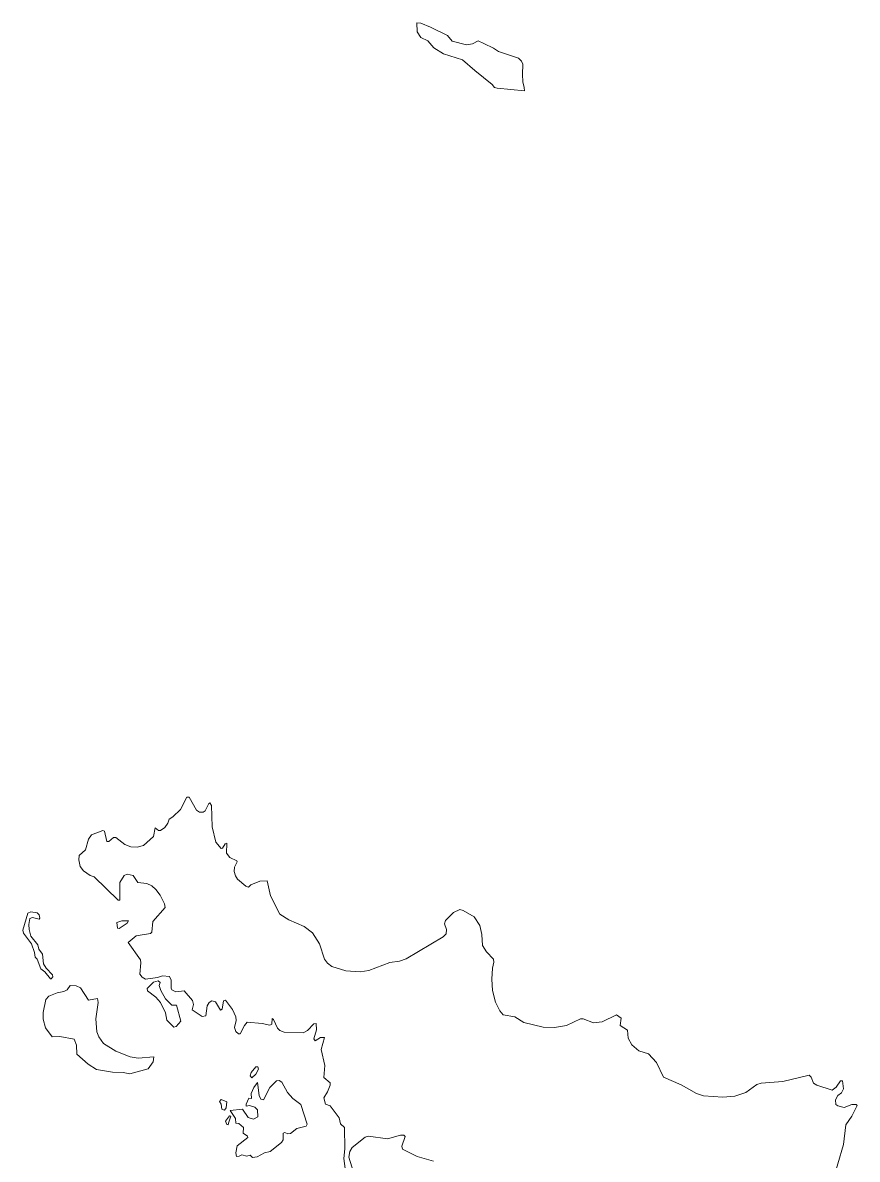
# Model space of a CAD drawing. Extents: x 369010 to 739155, y 6377141 to 6616555.
# Drawn here: x 554523 to 557249, y 6611426 to 6615138 of the extents above; entities that cross this region are included whole.
import ezdxf

# ---------------------------------------------------------------- set-up
doc = ezdxf.new("R2010")
doc.units = 0
doc.header["$LTSCALE"] = 40
doc.layers.add('1', color=7, linetype='Continuous', lineweight=13)

msp = doc.modelspace()

# ---------------------------------------------------------------- linework, layer by layer
at = {"layer": '1'}
for points in [[(556029.39, 6615069.53), (556010.03, 6615078.8), (555991.82, 6615068.87), (555972.29, 6615065.89), (555925.29, 6615076.82), (555910.06, 6615096.01), (555854.29, 6615122.83), (555822.84, 6615135.9), (555810.6, 6615137.56), (555811.42, 6615108.1), (555823.67, 6615088.9), (555846.18, 6615078.31), (555866.04, 6615055.47), (555897.15, 6615035.77), (555959.38, 6615015.91), (555999.27, 6614981.15), (556056.04, 6614935.48), (556063.32, 6614925.55), (556072.26, 6614923.73), (556162.29, 6614915.45), (556160.8, 6614926.37), (556156.83, 6614945.08), (556154.84, 6614968.41), (556156.66, 6615002.5), (556152.2, 6615012.1), (556142.1, 6615021.54), (556076.4, 6615043.55), (556060.34, 6615054.8)], [(554539.19, 6612229.49), (554522.97, 6612174.04), (554525.13, 6612163.95), (554551.61, 6612129.52), (554561.37, 6612100.89), (554563.36, 6612085.5), (554570.47, 6612079.21), (554581.56, 6612047.76), (554594.8, 6612038.33), (554613.17, 6612014.5), (554616.32, 6612014.5), (554621.28, 6612021.28), (554620.62, 6612028.56), (554599.77, 6612050.08), (554590.5, 6612064.48), (554587.85, 6612095.43), (554575.6, 6612112.14), (554572.46, 6612126.21), (554549.29, 6612154.84), (554543.5, 6612176.36), (554542.84, 6612192.08), (554546.64, 6612211.94), (554554.75, 6612215.42), (554576.6, 6612209.62), (554578.92, 6612212.94), (554576.27, 6612224.02), (554570.14, 6612230.48), (554549.95, 6612234.12)], [(554846.37, 6612204.33), (554830.48, 6612198.87), (554832.8, 6612180.5), (554838.43, 6612179.67), (554864.57, 6612196.38), (554868.55, 6612204.33)], [(554769.08, 6611937.87), (554767.26, 6611950.94), (554738.13, 6611945.81), (554711.15, 6611985.86), (554697.25, 6611992.32), (554678.22, 6611993.31), (554668.12, 6611978.75), (554656.7, 6611973.45), (554635.35, 6611969.81), (554607.88, 6611958.22), (554598.11, 6611947.96), (554589.67, 6611904.77), (554589.34, 6611883.25), (554597.45, 6611854.62), (554619.3, 6611825.49), (554644.45, 6611826.48), (554690.63, 6611817.71), (554698.08, 6611797.85), (554699.4, 6611769.22), (554736.97, 6611735.95), (554763.62, 6611719.4), (554815.75, 6611709.97), (554851.5, 6611708.98), (554873.02, 6611704.34), (554932.43, 6611721.39), (554948.65, 6611743.73), (554951.63, 6611759.79), (554900.49, 6611755.48), (554874.34, 6611760.78), (554826.84, 6611779.31), (554786.79, 6611804.14), (554771.4, 6611825.32), (554765.27, 6611841.54), (554761.96, 6611884.58)], [(554973.48, 6611937.87), (554989.36, 6611903.44), (554993.67, 6611879.61), (555016.34, 6611856.77), (555024.29, 6611859.42), (555038.85, 6611876.47), (555024.95, 6611928.76), (555010.22, 6611928.76), (554989.03, 6611949.62), (554973.81, 6611976.43), (554968.18, 6611992.98), (554971.82, 6612002.75), (554965.86, 6612008.37), (554949.97, 6612004.07), (554929.12, 6611983.55), (554930.78, 6611976.1), (554957.42, 6611955.58)], [(555284.79, 6611727.84), (555268.9, 6611708.98), (555265.76, 6611697.72), (555271.22, 6611691.27), (555284.79, 6611704.01), (555292.9, 6611720.23), (555291.08, 6611727.84)], [(555387.73, 6611644.26), (555369.2, 6611677.36), (555360.42, 6611683.16), (555352.32, 6611681.67), (555330.47, 6611659.82), (555308.95, 6611620.1), (555300.18, 6611621.59), (555295.55, 6611633.67), (555290.09, 6611676.37), (555277.67, 6611660.48), (555268.57, 6611640.95), (555270.56, 6611624.24), (555261.62, 6611625.56), (555252.85, 6611605.7), (555253.01, 6611598.92), (555263.44, 6611600.9), (555281.48, 6611595.94), (555290.09, 6611586.83), (555290.75, 6611564.32), (555277.01, 6611557.21), (555258.81, 6611561.68), (555240.43, 6611589.65), (555200.71, 6611584.85), (555218.09, 6611558.53), (555219.08, 6611543.14), (555229.18, 6611542.81), (555244.08, 6611529.4), (555243.41, 6611510.54), (555257.15, 6611500.77), (555258.14, 6611496.96), (555223.22, 6611469.16), (555219.08, 6611446.98), (555220.91, 6611435.07), (555229.84, 6611435.56), (555238.28, 6611440.53), (555254.83, 6611435.89), (555266.25, 6611439.2), (555273.37, 6611431.76), (555288.76, 6611433.41), (555312.76, 6611446.98), (555331.13, 6611450.95), (555367.87, 6611480.58), (555373.33, 6611489.02), (555374, 6611510.87), (555379.29, 6611513.18), (555389.06, 6611509.21), (555397.5, 6611510.21), (555418.35, 6611525.93), (555448.31, 6611533.71), (555451.95, 6611540.16), (555431.43, 6611604.05), (555404.95, 6611624.24)], [(555181.52, 6611585.67), (555187.64, 6611593.29), (555189.13, 6611613.31), (555171.09, 6611621.09), (555165.46, 6611614.14), (555170.76, 6611606.2), (555173.57, 6611589.32)], [(555194.92, 6611543.47), (555202.87, 6611566.97), (555197.9, 6611567.3), (555184.99, 6611549.93), (555189.62, 6611538.84), (555193.76, 6611538.01)]]:
    msp.add_lwpolyline(points, close=True, dxfattribs=at)
for points in [[(557006.03, 6611680.01), (556934.37, 6611674.05), (556920.96, 6611669.59), (556884.55, 6611643.77), (556848.31, 6611631.35), (556809.91, 6611628.21), (556746.69, 6611632.68), (556723.35, 6611640.29), (556673.2, 6611668.59), (556615.77, 6611693.91), (556593.26, 6611741.25), (556566.29, 6611769.55), (556535.01, 6611779.65), (556512.83, 6611799.18), (556500.75, 6611820.69), (556497.93, 6611847.34), (556474.76, 6611862.73), (556477.41, 6611886.23), (556462.02, 6611897.15), (556415.84, 6611874.15), (556387.05, 6611871.5), (556353.61, 6611884.58), (556344.18, 6611883.91), (556298.5, 6611862.07), (556260.1, 6611855.61), (556222.37, 6611857.1), (556159.81, 6611872.16), (556129.85, 6611890.7), (556091.62, 6611897.82), (556081.53, 6611910.56), (556067.29, 6611939.19), (556057.2, 6611976.43), (556054.88, 6612014.16), (556056.87, 6612050.08), (556062, 6612069.28), (556060.01, 6612078.71), (556038, 6612103.37), (556024.92, 6612124.22), (556022.94, 6612160.14), (556015.82, 6612188.77), (555997.62, 6612217.07), (555961.7, 6612238.26), (555950.28, 6612241.24), (555930.42, 6612232.13), (555903.77, 6612205.65), (555900.13, 6612194.56), (555907.58, 6612175.7), (555906.26, 6612162.13), (555895.83, 6612152.03), (555775.34, 6612080.04), (555753.17, 6612072.42), (555721.89, 6612068.62), (555653.53, 6612042.13), (555624.9, 6612038), (555578.56, 6612040.81), (555532.71, 6612055.54), (555518.32, 6612065.64), (555508.22, 6612079.37), (555492, 6612129.52), (555469.49, 6612165.27), (555441.85, 6612186.12), (555391.71, 6612207.31), (555362.91, 6612226.51), (555332.62, 6612286.42), (555321.86, 6612334.75), (555297.86, 6612334.08), (555267.91, 6612322.33), (555260.79, 6612314.55), (555252.19, 6612317.7), (555224.88, 6612340.21), (555217.76, 6612350.97), (555213.46, 6612365.36), (555214.45, 6612379.6), (555223.22, 6612396.64), (555222.56, 6612400.78), (555199.39, 6612411.21), (555188.8, 6612425.94), (555189.62, 6612458.21), (555184.16, 6612455.89), (555175.72, 6612441.83), (555171.09, 6612440.5), (555153.54, 6612461.69), (555141.46, 6612511.84), (555139.15, 6612581.02), (555134.35, 6612589.46), (555130.71, 6612588.13), (555118.29, 6612563.64), (555112.17, 6612558.84), (555100.75, 6612558.84), (555089.99, 6612565.96), (555066.16, 6612608.66), (555059.04, 6612608.32), (555038.19, 6612567.61), (555013.2, 6612543.78), (555000.78, 6612536.66), (554997.14, 6612523.59), (554986.72, 6612509.35), (554972.48, 6612499.92), (554966.53, 6612499.92), (554955.44, 6612508.69)], [(554955.44, 6612508.69), (554949.64, 6612480.22), (554917.7, 6612449.94), (554897.18, 6612444.48), (554875.66, 6612446.46), (554856.47, 6612453.25), (554827.5, 6612476.42), (554819.89, 6612476.75), (554803.67, 6612463.67), (554797.88, 6612463.67), (554790.26, 6612497.27), (554784.47, 6612498.93), (554748.06, 6612485.19), (554737.96, 6612470.79), (554728.37, 6612436.7), (554707.84, 6612418.16), (554706.35, 6612403.76), (554710.16, 6612382.25), (554720.92, 6612367.85), (554742.76, 6612352.95), (554756.17, 6612347.66), (554834.29, 6612271.85), (554839.91, 6612272.19), (554840.25, 6612329.45), (554854.81, 6612352.29), (554864.57, 6612356.59), (554883.44, 6612351.96), (554898.5, 6612330.11), (554928.46, 6612325.97), (554944.35, 6612318.36), (554958.08, 6612306.61), (554971.82, 6612288.4), (554986.05, 6612260.1)], [(554986.05, 6612260.1), (554988.37, 6612248.35), (554947.99, 6612202.51), (554944.68, 6612167.92), (554940.38, 6612163.28), (554893.87, 6612155.84), (554867.88, 6612133.33), (554907.27, 6612077.39), (554908.93, 6612066.96), (554904.96, 6612029.89), (554912.74, 6612019.96), (554923.83, 6612013.83), (554963.05, 6612019.13), (554979.27, 6612024.92), (555002.77, 6612022.27), (555007.24, 6612010.85), (555007.24, 6611984.54), (555010.22, 6611978.75), (555022.96, 6611972.13), (555050.6, 6611975.44), (555076.92, 6611943.83), (555080.23, 6611931.41), (555076.09, 6611914.2), (555109.19, 6611892.02), (555120.94, 6611893.68), (555125.57, 6611926.61), (555132.03, 6611937.7), (555141.13, 6611943.16), (555152.88, 6611939.52), (555168.44, 6611912.88), (555174.73, 6611916.19), (555178.54, 6611943.16), (555185.16, 6611945.81), (555207.66, 6611914.53), (555219.08, 6611891.03), (555220.24, 6611879.28), (555215.11, 6611855.94), (555219.08, 6611843.2), (555228.19, 6611835.25), (555233.32, 6611835.25), (555247.05, 6611862.4), (555256.49, 6611873.49), (555304.98, 6611869.18), (555329.81, 6611864.05), (555336.59, 6611866.87), (555337.25, 6611885.24), (555342.22, 6611882.59), (555355.46, 6611854.29), (555362.74, 6611845.85), (555376.64, 6611840.88), (555439.2, 6611838.23), (555452.61, 6611845.85), (555473.46, 6611867.86), (555481.24, 6611868.85), (555482.57, 6611848), (555474.13, 6611818.7), (555477.6, 6611812.58), (555495.97, 6611823.01), (555508.55, 6611823.01), (555497.79, 6611784.11), (555509.21, 6611732.15), (555506.56, 6611692.26), (555526.92, 6611675.71), (555526.92, 6611667.6), (555517.98, 6611645.42), (555506.23, 6611626.89), (555511.86, 6611606.03), (555526.92, 6611600.07), (555556.55, 6611560.68), (555560.68, 6611541.15), (555573.76, 6611529.07), (555574.75, 6611459.73), (555571.77, 6611427.78), (555579.22, 6611370.52)], [(557166.57, 6611347.68), (557203.15, 6611473.46), (557211.26, 6611538.01), (557230.79, 6611566.64), (557248.66, 6611601.07), (557245.18, 6611605.04), (557230.79, 6611604.05), (557206.29, 6611595.27), (557184.94, 6611600.07), (557178.32, 6611604.71), (557177.66, 6611619.44), (557185.27, 6611634.33), (557197.52, 6611642.44), (557204.14, 6611655.85), (557200.83, 6611682.16), (557194.04, 6611681.34), (557179.31, 6611661.31), (557166.24, 6611651.21), (557116.09, 6611667.6), (557105.33, 6611674.72), (557098.55, 6611693.91), (557092.09, 6611699.87), (557006.03, 6611680.01)], [(555640.79, 6611264.93), (555588.32, 6611432.75), (555590.97, 6611450.95), (555598.75, 6611464.36), (555641.62, 6611497.96), (555652.21, 6611501.1), (555714.77, 6611492), (555756.48, 6611504.08), (555767.56, 6611504.41), (555772.2, 6611500.11), (555761.44, 6611468.17), (555763.26, 6611458.73), (555811.26, 6611435.07), (555864.88, 6611419.67)]]:
    msp.add_lwpolyline(points, dxfattribs=at)

doc.saveas('drawing.dxf')
